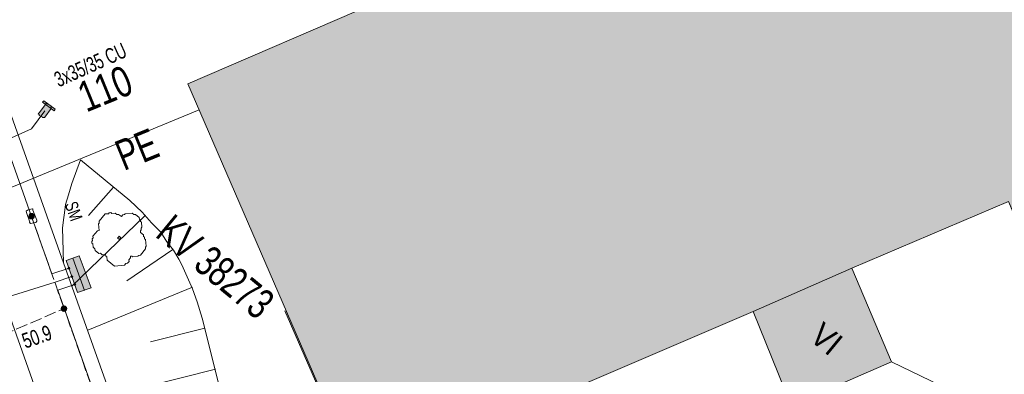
# Model space of a CAD drawing. Header units: metres. Extents: x -740 to 758, y -633 to 854.
# Tile 992 of 1056: x 438 to 473, y 16 to 29. Entities that reach past the tile are written whole.
import ezdxf

# ---------------------------------------------------------------- set-up
doc = ezdxf.new("R2010")
doc.units = ezdxf.units.M
doc.header["$MEASUREMENT"] = 0
doc.linetypes.add('416_125', pattern=[0.5408, 0.416, -0.1248])
for name, color, linetype in [('Grundkarte.LOVION', 7, 'Continuous'), ('Grundkarte_Text.LOVION', 7, 'Continuous'), ('Strom.LOVION', 7, 'Continuous'), ('StromBemass.LOVION', 7, 'Continuous'), ('Wasser.LOVION', 7, 'Continuous')]:
    doc.layers.add(name, color=color, linetype=linetype)
doc.styles.add('ERSTELLTER_STIL_1', font='arial.ttf')

msp = doc.modelspace()

# ---------------------------------------------------------------- hatches: boundary and pattern name
at = {"layer": 'Grundkarte.LOVION', "linetype": 'Continuous', "lineweight": 18}
for points in [[(450.288, 35.75), (449.216, 32.807), (450.768, 29.324), (444.103, 26.455), (450.137, 12.504), (454.391, 14.338), (490.472, 58.24), (486.226, 59.952), (465.609, 51.05), (463.661, 46.19), (465.403, 42.281), (460.469, 40.144)], [(479.068, 56.897), (447.503, 18.492), (450.095, 12.538), (463.909, 18.47), (465.236, 15.171), (468.752, 16.697), (467.366, 19.99), (472.842, 22.329), (474.248, 19.126), (475.379, 19.651), (474.963, 20.585), (498.515, 30.898), (499.002, 29.852), (504.551, 32.345), (503.133, 35.664), (502.289, 35.227), (499.697, 41.181), (500.638, 41.539), (499.61, 43.891), (494.043, 41.574), (491.917, 46.39), (495.544, 47.986), (491.413, 57.897), (486.184, 59.987)]]:
    msp.add_hatch(color=254, dxfattribs=at).paths.add_polyline_path(points)
at = {"layer": 'Strom.LOVION', "linetype": 'Continuous', "lineweight": 13}
for points in [[(439.12, 25.732), (438.898, 25.429), (438.872, 25.397), (438.904, 25.371), (438.907, 25.341), (439.016, 25.278), (439.032, 25.265), (439.091, 25.271), (439.104, 25.287), (439.326, 25.589), (439.317, 25.677), (439.208, 25.74), (439.176, 25.767), (439.146, 25.764)], [(439.063, 25.859), (439.023, 25.811), (439.422, 25.51), (439.462, 25.558)], [(439.847, 20.261), (440.238, 19.132), (440.724, 19.298), (440.304, 20.424)]]:
    msp.add_hatch(color=7, dxfattribs=at).paths.add_polyline_path(points)
at = {"layer": 'Strom.LOVION', "linetype": 'Continuous', "lineweight": 18}
for points in [[(439.976, 19.993), (439.944, 20.019), (439.905, 19.971), (439.921, 19.958), (439.95, 19.961)], [(440.018, 19.716), (440.005, 19.7), (440.053, 19.661), (440.08, 19.693), (440.048, 19.719), (440.034, 19.703)], [(440.148, 19.448), (440.108, 19.4), (440.124, 19.387), (440.138, 19.403), (440.154, 19.39), (440.18, 19.422)]]:
    msp.add_hatch(color=5, dxfattribs=at).paths.add_polyline_path(points)
at = {"layer": 'StromBemass.LOVION', "linetype": 'Continuous', "lineweight": 13}
for points in [[(438.708, 21.754), (438.715, 21.763), (438.72, 21.774), (438.725, 21.785), (438.728, 21.797), (438.729, 21.808), (438.729, 21.82), (438.728, 21.832), (438.725, 21.844), (438.72, 21.855), (438.714, 21.865), (438.707, 21.875), (438.699, 21.884), (438.69, 21.891), (438.68, 21.898), (438.669, 21.903), (438.658, 21.906), (438.646, 21.908), (438.634, 21.909), (438.622, 21.908), (438.61, 21.906), (438.599, 21.902), (438.588, 21.897), (438.578, 21.891), (438.569, 21.883), (438.561, 21.874), (438.554, 21.865), (438.548, 21.854), (438.544, 21.843), (438.541, 21.832), (438.539, 21.82), (438.539, 21.808), (438.541, 21.796), (438.544, 21.784), (438.548, 21.773), (438.554, 21.763), (438.561, 21.753), (438.569, 21.745), (438.579, 21.737), (438.589, 21.731), (438.6, 21.726), (438.611, 21.722), (438.623, 21.72), (438.635, 21.719), (438.646, 21.72), (438.658, 21.722), (438.67, 21.726), (438.68, 21.731), (438.69, 21.737), (438.7, 21.745)], [(438.708, 21.754), (438.715, 21.763), (438.72, 21.774), (438.725, 21.785), (438.728, 21.797), (438.729, 21.808), (438.729, 21.82), (438.728, 21.832), (438.725, 21.844), (438.72, 21.855), (438.714, 21.865), (438.707, 21.875), (438.699, 21.884), (438.69, 21.891), (438.68, 21.898), (438.669, 21.903), (438.658, 21.906), (438.646, 21.908), (438.634, 21.909), (438.622, 21.908), (438.61, 21.906), (438.599, 21.902), (438.588, 21.897), (438.578, 21.891), (438.569, 21.883), (438.561, 21.874), (438.554, 21.865), (438.548, 21.854), (438.544, 21.843), (438.541, 21.832), (438.539, 21.82), (438.539, 21.808), (438.541, 21.796), (438.544, 21.784), (438.548, 21.773), (438.554, 21.763), (438.561, 21.753), (438.569, 21.745), (438.579, 21.737), (438.589, 21.731), (438.6, 21.726), (438.611, 21.722), (438.623, 21.72), (438.635, 21.719), (438.646, 21.72), (438.658, 21.722), (438.67, 21.726), (438.68, 21.731), (438.69, 21.737), (438.7, 21.745)], [(438.71, 21.748), (438.717, 21.758), (438.723, 21.769), (438.727, 21.78), (438.73, 21.791), (438.731, 21.803), (438.731, 21.815), (438.73, 21.827), (438.727, 21.839), (438.722, 21.85), (438.716, 21.86), (438.709, 21.87), (438.701, 21.879), (438.692, 21.886), (438.682, 21.893), (438.671, 21.898), (438.659, 21.902), (438.648, 21.904), (438.636, 21.904), (438.624, 21.904), (438.612, 21.901), (438.601, 21.898), (438.59, 21.892), (438.58, 21.886), (438.57, 21.878), (438.562, 21.87), (438.555, 21.86), (438.549, 21.849), (438.545, 21.838), (438.542, 21.827), (438.541, 21.815), (438.541, 21.803), (438.542, 21.791), (438.545, 21.779), (438.55, 21.768), (438.556, 21.757), (438.563, 21.748), (438.571, 21.739), (438.58, 21.731), (438.59, 21.725), (438.601, 21.72), (438.613, 21.716), (438.624, 21.714), (438.636, 21.713), (438.648, 21.714), (438.66, 21.716), (438.671, 21.72), (438.682, 21.725), (438.692, 21.732), (438.702, 21.74)], [(439.837, 18.511), (439.844, 18.52), (439.85, 18.531), (439.854, 18.542), (439.857, 18.553), (439.858, 18.565), (439.858, 18.576), (439.857, 18.588), (439.854, 18.599), (439.849, 18.61), (439.844, 18.62), (439.837, 18.63), (439.829, 18.638), (439.82, 18.646), (439.81, 18.652), (439.799, 18.657), (439.788, 18.661), (439.776, 18.663), (439.765, 18.664), (439.753, 18.663), (439.741, 18.661), (439.73, 18.657), (439.72, 18.652), (439.71, 18.646), (439.701, 18.638), (439.693, 18.629), (439.686, 18.62), (439.68, 18.61), (439.676, 18.599), (439.673, 18.587), (439.672, 18.576), (439.672, 18.564), (439.673, 18.552), (439.676, 18.541), (439.681, 18.53), (439.686, 18.52), (439.693, 18.51), (439.701, 18.502), (439.71, 18.494), (439.72, 18.488), (439.731, 18.483), (439.742, 18.48), (439.754, 18.478), (439.765, 18.477), (439.777, 18.478), (439.788, 18.48), (439.8, 18.483), (439.81, 18.489), (439.82, 18.495), (439.829, 18.502)], [(439.837, 18.511), (439.844, 18.52), (439.85, 18.531), (439.854, 18.542), (439.857, 18.553), (439.858, 18.565), (439.858, 18.576), (439.857, 18.588), (439.854, 18.599), (439.849, 18.61), (439.844, 18.62), (439.837, 18.63), (439.829, 18.638), (439.82, 18.646), (439.81, 18.652), (439.799, 18.657), (439.788, 18.661), (439.776, 18.663), (439.765, 18.664), (439.753, 18.663), (439.741, 18.661), (439.73, 18.657), (439.72, 18.652), (439.71, 18.646), (439.701, 18.638), (439.693, 18.629), (439.686, 18.62), (439.68, 18.61), (439.676, 18.599), (439.673, 18.587), (439.672, 18.576), (439.672, 18.564), (439.673, 18.552), (439.676, 18.541), (439.681, 18.53), (439.686, 18.52), (439.693, 18.51), (439.701, 18.502), (439.71, 18.494), (439.72, 18.488), (439.731, 18.483), (439.742, 18.48), (439.754, 18.478), (439.765, 18.477), (439.777, 18.478), (439.788, 18.48), (439.8, 18.483), (439.81, 18.489), (439.82, 18.495), (439.829, 18.502)], [(439.839, 18.505), (439.846, 18.514), (439.852, 18.525), (439.856, 18.536), (439.859, 18.547), (439.861, 18.559), (439.861, 18.571), (439.859, 18.582), (439.856, 18.594), (439.852, 18.605), (439.846, 18.615), (439.839, 18.625), (439.831, 18.633), (439.822, 18.641), (439.812, 18.647), (439.801, 18.652), (439.79, 18.656), (439.778, 18.658), (439.767, 18.658), (439.755, 18.658), (439.743, 18.655), (439.732, 18.652), (439.721, 18.647), (439.711, 18.64), (439.702, 18.633), (439.694, 18.624), (439.687, 18.615), (439.682, 18.604), (439.677, 18.593), (439.675, 18.582), (439.673, 18.57), (439.673, 18.558), (439.675, 18.547), (439.678, 18.535), (439.682, 18.524), (439.688, 18.514), (439.695, 18.504), (439.703, 18.496), (439.712, 18.488), (439.722, 18.482), (439.733, 18.477), (439.744, 18.474), (439.755, 18.471), (439.767, 18.471), (439.779, 18.471), (439.79, 18.474), (439.802, 18.477), (439.812, 18.482), (439.822, 18.489), (439.831, 18.496)], [(439.839, 18.505), (439.846, 18.514), (439.852, 18.525), (439.856, 18.536), (439.859, 18.547), (439.861, 18.559), (439.861, 18.571), (439.859, 18.582), (439.856, 18.594), (439.852, 18.605), (439.846, 18.615), (439.839, 18.625), (439.831, 18.633), (439.822, 18.641), (439.812, 18.647), (439.801, 18.652), (439.79, 18.656), (439.778, 18.658), (439.767, 18.658), (439.755, 18.658), (439.743, 18.655), (439.732, 18.652), (439.721, 18.647), (439.711, 18.64), (439.702, 18.633), (439.694, 18.624), (439.687, 18.615), (439.682, 18.604), (439.677, 18.593), (439.675, 18.582), (439.673, 18.57), (439.673, 18.558), (439.675, 18.547), (439.678, 18.535), (439.682, 18.524), (439.688, 18.514), (439.695, 18.504), (439.703, 18.496), (439.712, 18.488), (439.722, 18.482), (439.733, 18.477), (439.744, 18.474), (439.755, 18.471), (439.767, 18.471), (439.779, 18.471), (439.79, 18.474), (439.802, 18.477), (439.812, 18.482), (439.822, 18.489), (439.831, 18.496)], [(439.843, 18.51), (439.85, 18.52), (439.856, 18.53), (439.86, 18.541), (439.863, 18.552), (439.864, 18.564), (439.864, 18.576), (439.863, 18.587), (439.86, 18.599), (439.855, 18.609), (439.85, 18.62), (439.843, 18.629), (439.835, 18.638), (439.826, 18.645), (439.816, 18.651), (439.805, 18.656), (439.794, 18.66), (439.782, 18.662), (439.771, 18.663), (439.759, 18.662), (439.747, 18.66), (439.736, 18.656), (439.726, 18.651), (439.716, 18.645), (439.707, 18.637), (439.699, 18.629), (439.692, 18.619), (439.686, 18.609), (439.682, 18.598), (439.679, 18.587), (439.678, 18.575), (439.678, 18.563), (439.679, 18.552), (439.682, 18.54), (439.687, 18.529), (439.692, 18.519), (439.699, 18.51), (439.707, 18.501), (439.716, 18.494), (439.726, 18.487), (439.737, 18.482), (439.748, 18.479), (439.76, 18.477), (439.771, 18.476), (439.783, 18.477), (439.795, 18.479), (439.806, 18.483), (439.816, 18.488), (439.826, 18.494), (439.835, 18.502)]]:
    msp.add_hatch(color=7, dxfattribs=at).paths.add_polyline_path(points)
at = {"layer": 'Wasser.LOVION', "linetype": 'Continuous', "lineweight": 13}
msp.add_hatch(color=7, dxfattribs=at).paths.add_polyline_path([(444.365, 25.89), (444.655, 25.194), (445.011, 25.332), (444.721, 26.028)])

# ---------------------------------------------------------------- linework, layer by layer
at = {"layer": 'Grundkarte.LOVION', "color": 253, "linetype": 'Continuous', "lineweight": 18}
for points in [[(445.595, 3.636), (442.076, 13.637), (439.752, 20.178), (434.853, 34.004), (433.207, 38.749), (431.736, 43.512), (430.761, 47.436), (430.241, 50.341), (430.034, 53.365), (430.158, 56.333), (430.606, 59.302), (431.385, 62.216), (432.533, 64.988), (434.023, 67.587)], [(435.826, 24.05), (443.098, 3.481), (443.799, 1.451)]]:
    msp.add_lwpolyline(points, dxfattribs=at)
at = {"layer": 'Grundkarte.LOVION', "color": 8, "linetype": 'Continuous', "lineweight": 18}
for points in [[(445.595, 3.636), (442.076, 13.637), (439.752, 20.178), (434.853, 34.004), (433.207, 38.749), (431.736, 43.512), (430.761, 47.436), (430.241, 50.341), (430.034, 53.365), (430.158, 56.333), (430.606, 59.302), (431.385, 62.216), (432.533, 64.988), (434.023, 67.587)], [(454.391, 14.338), (450.137, 12.504), (444.103, 26.455), (450.768, 29.324), (449.216, 32.807), (450.288, 35.75), (460.469, 40.144), (465.403, 42.281), (463.661, 46.19), (465.609, 51.05), (486.226, 59.952), (490.472, 58.24)], [(479.068, 56.897), (486.184, 59.987), (491.413, 57.897), (495.544, 47.986), (491.917, 46.39), (494.043, 41.574), (499.61, 43.891), (500.638, 41.539), (499.697, 41.181), (502.289, 35.227), (503.133, 35.664), (504.551, 32.345), (499.002, 29.852), (498.515, 30.898), (474.963, 20.585), (475.379, 19.651), (474.248, 19.126), (472.842, 22.329), (467.366, 19.99), (468.752, 16.697), (465.236, 15.171), (463.909, 18.47), (450.095, 12.538), (447.503, 18.492)], [(423.54, -23.199), (418.208, -10.686), (408.919, 11.164), (401.84, 27.643), (401.193, 27.314), (399.856, 30.405), (397.946, 34.829), (394.894, 41.86), (392.317, 42.525), (388.103, 43.295), (394.019, 47.479), (398.717, 45.988), (434.853, 34.004), (439.752, 20.178), (442.076, 13.637), (445.595, 3.636)], [(418.208, -10.686), (408.919, 11.164), (401.84, 27.643), (401.193, 27.314), (399.856, 30.405), (397.946, 34.829), (394.894, 41.86), (392.317, 42.525), (388.103, 43.295), (394.019, 47.479), (398.717, 45.988), (434.853, 34.004), (439.752, 20.178), (442.076, 13.637), (445.595, 3.636)], [(429.691, 35.716), (429.81, 35.403), (431.31, 30.938), (431.354, 30.795), (431.424, 30.684), (431.773, 29.535), (431.843, 29.424), (431.854, 29.307), (432.023, 28.791), (432.218, 28.308), (432.354, 27.819), (432.549, 27.336), (432.686, 26.846), (432.855, 26.331), (433.017, 25.874), (433.186, 25.358), (433.349, 24.902), (433.518, 24.386), (433.843, 23.472), (435.826, 24.05), (443.098, 3.481), (443.799, 1.451)]]:
    msp.add_lwpolyline(points, dxfattribs=at)
at = {"layer": 'Grundkarte.LOVION', "color": 253, "linetype": 'Continuous', "lineweight": 18}
msp.add_lwpolyline([(497.133, 25.088), (501.925, 13.557), (501.144, 10.968), (490.716, 6.077), (468.752, 16.697), (467.366, 19.99), (472.842, 22.329), (474.184, 19.179), (475.154, 16.821), (476.575, 16.191), (482.83, 19.02), (485.472, 23.741), (484.942, 24.93), (492.052, 28.079), (492.658, 26.719)], close=True, dxfattribs=at)
at = {"layer": 'Grundkarte.LOVION', "color": 7, "linetype": 'Continuous', "lineweight": 13}
for points in [[(442.076, 13.637), (439.752, 20.178), (439.73, 21.003), (439.722, 21.387), (439.752, 21.685), (439.788, 21.925), (439.818, 22.224), (439.932, 22.56), (440.042, 22.955), (440.345, 23.783), (442.08, 22.356), (442.504, 21.954), (442.837, 21.573), (443.164, 21.25), (443.374, 20.916), (443.61, 20.614), (443.788, 20.307), (443.896, 20.11), (444.275, 19.261), (444.437, 18.804), (444.612, 18.229), (445.241, 15.72)], [(441.502, 22.832), (440.624, 21.83)], [(442.606, 21.817), (440.039, 19.349)], [(443.578, 20.641), (441.972, 19.538)], [(444.269, 19.319), (440.604, 17.808)], [(444.705, 17.884), (442.801, 17.402)], [(445.082, 16.443), (441.418, 15.523)]]:
    msp.add_lwpolyline(points, dxfattribs=at)
at = {"layer": 'Grundkarte.LOVION', "color": 9, "linetype": 'Continuous', "lineweight": 18}
for points in [[(442.094, 20.407), (442.099, 20.348), (442.047, 20.284), (442.052, 20.225), (441.999, 20.161), (441.941, 20.155), (441.888, 20.091), (441.537, 20.057), (441.28, 20.268), (441.268, 20.385), (441.236, 20.412), (441.23, 20.47), (441.113, 20.459), (441.049, 20.512), (440.99, 20.506), (440.862, 20.612), (440.856, 20.67), (440.792, 20.723), (440.78, 20.84), (440.748, 20.866), (440.742, 20.925), (440.769, 20.957), (440.763, 21.016), (440.79, 21.048), (440.784, 21.106), (440.942, 21.299), (441.001, 21.305), (440.978, 21.539), (441.004, 21.571), (440.999, 21.63), (441.21, 21.887), (441.327, 21.898), (441.354, 21.931), (441.412, 21.936), (441.444, 21.91), (441.561, 21.921), (441.626, 21.868), (441.684, 21.874), (441.781, 21.795), (441.833, 21.859), (441.892, 21.865), (441.918, 21.897), (442.153, 21.92), (442.217, 21.867), (442.275, 21.873), (442.404, 21.767), (442.41, 21.709), (442.442, 21.682), (442.448, 21.624), (442.48, 21.597), (442.497, 21.422), (442.47, 21.389), (442.476, 21.331), (442.45, 21.299), (442.455, 21.24), (442.552, 21.161), (442.558, 21.102), (442.59, 21.076), (442.595, 21.017), (442.628, 20.991), (442.651, 20.757), (442.624, 20.725), (442.63, 20.666), (442.445, 20.441), (442.386, 20.435), (442.36, 20.403), (442.184, 20.386), (442.152, 20.413)], [(441.738, 21.022), (441.711, 20.99), (441.647, 21.043), (441.674, 21.075), (441.7, 21.107), (441.764, 21.054)]]:
    msp.add_lwpolyline(points, close=True, dxfattribs=at)
at = {"layer": 'Grundkarte.LOVION', "color": 251, "linetype": 'Continuous', "lineweight": 13}
msp.add_lwpolyline([(467.366, 19.99), (468.752, 16.697), (465.236, 15.171), (463.909, 18.47)], close=True, dxfattribs=at)
at = {"layer": 'Strom.LOVION', "color": 150, "linetype": 'Continuous', "lineweight": 18}
for points in [[(434.64, 69.583), (431.55, 65.823), (429.857, 61.83), (428.608, 58.279), (428.441, 54.539), (428.991, 50.13), (429.902, 46.096), (434.378, 34.475), (434.745, 33.447), (437.693, 24.454), (438.633, 21.797), (439.347, 19.784), (439.947, 19.99)], [(408.392, 5.674), (409.905, 6.368), (411.775, 6.743), (437.398, 18.854), (439.463, 19.499), (440.05, 19.69)], [(445.215, 3.141), (439.55, 19.212), (440.151, 19.419)]]:
    msp.add_lwpolyline(points, dxfattribs=at)
at = {"layer": 'Strom.LOVION', "color": 7, "linetype": 'Continuous', "lineweight": 13}
for points in [[(439.12, 25.732), (439.146, 25.764), (439.176, 25.767), (439.208, 25.74), (439.317, 25.677), (439.326, 25.589), (439.104, 25.287), (439.091, 25.271), (439.032, 25.265), (439.016, 25.278), (438.907, 25.341), (438.904, 25.371), (438.872, 25.397), (438.898, 25.429)], [(439.063, 25.859), (439.462, 25.558), (439.422, 25.51), (439.023, 25.811)], [(438.456, 21.943), (438.45, 22.001), (438.479, 22.004), (438.493, 22.02), (438.607, 22.061), (438.665, 22.067), (438.681, 22.054), (438.684, 22.024), (438.823, 21.668), (438.825, 21.639), (438.786, 21.591), (438.655, 21.563), (438.597, 21.558), (438.565, 21.584), (438.578, 21.6)], [(439.847, 20.261), (440.304, 20.424), (440.724, 19.298), (440.238, 19.132)], [(439.96, 20.006), (439.976, 19.993), (439.963, 19.977), (439.95, 19.961), (439.921, 19.958), (439.905, 19.971), (439.918, 19.987), (439.931, 20.003), (439.944, 20.019)], [(440.064, 19.706), (440.08, 19.693), (440.067, 19.677), (440.053, 19.661), (440.037, 19.674), (440.005, 19.7), (440.018, 19.716), (440.034, 19.703), (440.048, 19.719)], [(440.164, 19.435), (440.18, 19.422), (440.167, 19.406), (440.154, 19.39), (440.138, 19.403), (440.124, 19.387), (440.108, 19.4), (440.122, 19.416), (440.135, 19.432), (440.148, 19.448)]]:
    msp.add_lwpolyline(points, close=True, dxfattribs=at)
at = {"layer": 'Strom.LOVION', "color": 5, "linetype": 'Continuous', "lineweight": 18}
msp.add_lwpolyline([(437.693, 24.454), (438.628, 24.871), (439.097, 25.508)], dxfattribs=at)
at = {"layer": 'Strom.LOVION', "color": 7, "linetype": 'Continuous', "lineweight": 13}
msp.add_lwpolyline([(440.075, 20.343), (440.483, 19.2)], dxfattribs=at)
at = {"layer": 'StromBemass.LOVION', "color": 7, "linetype": '416_125', "lineweight": 13}
for points in [[(445.202, 3.125), (439.776, 18.569), (438.633, 21.797)], [(410.207, 5.851), (414.265, 7.578), (418.006, 9.215), (419.725, 9.929), (439.776, 18.569)]]:
    msp.add_lwpolyline(points, dxfattribs=at)
at = {"layer": 'StromBemass.LOVION', "color": 7, "linetype": 'Continuous', "lineweight": 13}
for centre, radius in [((438.634, 21.814), 0.0951), ((438.634, 21.814), 0.0951), ((438.636, 21.809), 0.0955), ((439.765, 18.57), 0.0934), ((439.765, 18.57), 0.0934), ((439.767, 18.565), 0.0939), ((439.767, 18.565), 0.0939), ((439.771, 18.569), 0.0935)]:
    msp.add_circle(centre, radius, dxfattribs=at)
at = {"layer": 'Wasser.LOVION', "color": 150, "linetype": 'Continuous', "lineweight": 18}
msp.add_lwpolyline([(427.031, 18.328), (427.485, 18.52), (427.557, 18.542), (444.504, 25.534)], dxfattribs=at)

# ---------------------------------------------------------------- texts
at = {"layer": 'Grundkarte_Text.LOVION', "color": 7, "linetype": 'Continuous', "lineweight": 13, "insert": (465.832, 17.495), "char_height": 0.83073, "attachment_point": 7, "rotation": 320.5841, "style": 'ERSTELLTER_STIL_1'}
msp.add_mtext('{\\A1;\\W0.89452x;VI}', dxfattribs=at)
at = {"layer": 'Strom.LOVION', "color": 5, "linetype": 'Continuous', "lineweight": 18, "insert": (439.586, 26.318), "char_height": 0.53354, "attachment_point": 7, "rotation": 24.2387, "style": 'ERSTELLTER_STIL_1'}
msp.add_mtext('{\\A1;\\W0.67983x;3x35/35 CU }', dxfattribs=at)
at = {"layer": 'Strom.LOVION', "color": 7, "linetype": 'Continuous', "lineweight": 13, "attachment_point": 7, "style": 'ERSTELLTER_STIL_1'}
for s, insert, char_height, rotation in [('{\\A1;\\W0.71561x;SM}', (439.788, 22.224), 0.44459, 289.2471), ('{\\A1;\\W0.71558x;KV 38273}', (442.919, 21.104), 1.0671, 320.5841)]:
    msp.add_mtext(s, dxfattribs=dict(at, insert=insert, char_height=char_height, rotation=rotation))
at = {"layer": 'StromBemass.LOVION', "color": 7, "linetype": 'Continuous', "lineweight": 13, "insert": (438.42, 17.155), "char_height": 0.53356, "attachment_point": 7, "rotation": 19.2471, "style": 'ERSTELLTER_STIL_1'}
msp.add_mtext('{\\A1;\\W0.71555x;50.9}', dxfattribs=at)
at = {"layer": 'Wasser.LOVION', "color": 150, "linetype": 'Continuous', "lineweight": 18, "attachment_point": 7, "style": 'ERSTELLTER_STIL_1'}
for s, insert, char_height, rotation in [('{\\A1;\\W0.74886x;110}', (440.555, 25.427), 1.0671, 22.2427), ('{\\A1;\\W0.71557x;PE}', (441.868, 23.392), 1.06709, 22.2398)]:
    msp.add_mtext(s, dxfattribs=dict(at, insert=insert, char_height=char_height, rotation=rotation))

doc.saveas('drawing.dxf')
